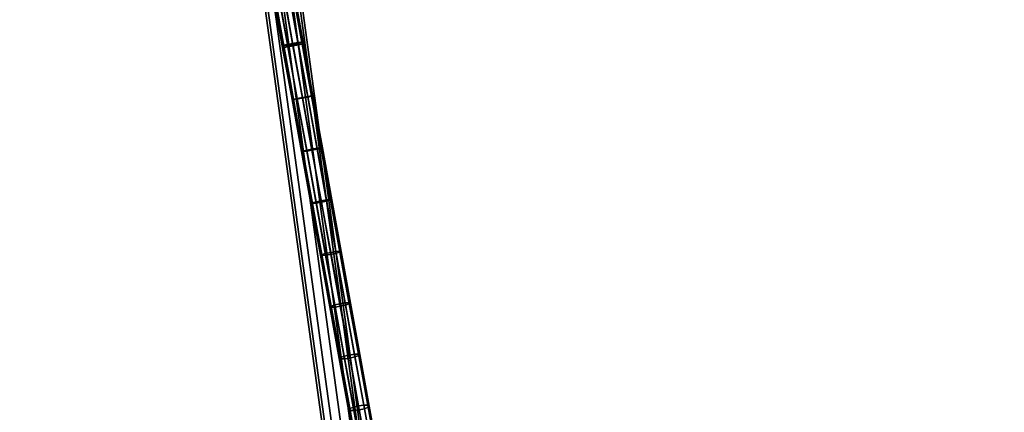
# Model space of a CAD drawing. Extents: x -43.1 to 43.1, y -41.3 to 41.3.
# Tile 575 of 656: x -7.9 to 6.5, y 23.7 to 29.5. Entities that reach past the tile are written whole.
import ezdxf

# ---------------------------------------------------------------- set-up
doc = ezdxf.new("R2010")
doc.units = 0
doc.layers.add('CABLE.1', color=18, linetype='CONTINUOUS')
doc.layers.add('METAL_BASE', color=254, linetype='CONTINUOUS')

msp = doc.modelspace()

# ---------------------------------------------------------------- linework, layer by layer
at = {"layer": 'CABLE.1'}
for points in [[(-4.0493, 29.0839, 12.8594), (-4.0302, 29.0916, 12.7816), (-4.1766, 29.9029, 12.8716), (-4.1936, 29.8837, 12.9482)], [(-4.0275, 29.0835, 12.9369), (-4.0493, 29.0839, 12.8594), (-4.1936, 29.8837, 12.9482), (-4.1698, 29.8719, 13.0244)], [(-4.0302, 29.0916, 12.7816), (-3.9753, 29.1048, 12.7243), (-4.1231, 29.9243, 12.8153), (-4.1766, 29.9029, 12.8716)], [(-3.9706, 29.0907, 12.9933), (-4.0275, 29.0835, 12.9369), (-4.1698, 29.8719, 13.0244), (-4.1113, 29.8708, 13.0799)], [(-3.9753, 29.1048, 12.7243), (-3.8992, 29.1197, 12.7029), (-4.0477, 29.9423, 12.7942), (-4.1231, 29.9243, 12.8153)], [(-3.8938, 29.1035, 13.0135), (-3.9706, 29.0907, 12.9933), (-4.1113, 29.8708, 13.0799), (-4.034, 29.8804, 13.0997)], [(-3.8992, 29.1197, 12.7029), (-3.8225, 29.1325, 12.7231), (-3.9703, 29.952, 12.814), (-4.0477, 29.9423, 12.7942)], [(-3.8178, 29.1185, 12.9921), (-3.8938, 29.1035, 13.0135), (-4.034, 29.8804, 13.0997), (-3.9585, 29.8984, 13.0786)], [(-3.8225, 29.1325, 12.7231), (-3.7656, 29.1397, 12.7795), (-3.9119, 29.9508, 12.8695), (-3.9703, 29.952, 12.814)], [(-3.7628, 29.1316, 12.9348), (-3.8178, 29.1185, 12.9921), (-3.9585, 29.8984, 13.0786), (-3.9051, 29.9198, 13.0223)], [(-3.7656, 29.1397, 12.7795), (-3.7437, 29.1394, 12.857), (-3.888, 29.939, 12.9457), (-3.9119, 29.9508, 12.8695)], [(-3.7437, 29.1394, 12.857), (-3.7628, 29.1316, 12.9348), (-3.9051, 29.9198, 13.0223), (-3.888, 29.939, 12.9457)], [(-4.0245, 29.0601, 12.7816), (-3.9689, 29.0699, 12.7243), (-3.9753, 29.1048, 12.7243), (-4.0302, 29.0916, 12.7816)], [(-3.9689, 29.0699, 12.7243), (-3.8927, 29.0836, 12.7029), (-3.8992, 29.1197, 12.7029), (-3.9753, 29.1048, 12.7243)], [(-3.8906, 29.0858, 13.0135), (-3.9671, 29.0718, 12.9933), (-3.9706, 29.0907, 12.9933), (-3.8938, 29.1035, 13.0135)], [(-3.8927, 29.0836, 12.7029), (-3.8161, 29.0977, 12.7231), (-3.8225, 29.1325, 12.7231), (-3.8992, 29.1197, 12.7029)], [(-3.8143, 29.0996, 12.9921), (-3.8906, 29.0858, 13.0135), (-3.8938, 29.1035, 13.0135), (-3.8178, 29.1185, 12.9921)], [(-3.8161, 29.0977, 12.7231), (-3.7598, 29.1083, 12.7795), (-3.7656, 29.1397, 12.7795), (-3.8225, 29.1325, 12.7231)], [(-3.7588, 29.1094, 12.9348), (-3.8143, 29.0996, 12.9921), (-3.8178, 29.1185, 12.9921), (-3.7628, 29.1316, 12.9348)], [(-3.6775, 28.336, 12.7321), (-3.6213, 28.3475, 12.7885), (-3.7598, 29.1083, 12.7795), (-3.8161, 29.0977, 12.7231)], [(-3.6208, 28.3513, 12.9438), (-3.6765, 28.3425, 13.0011), (-3.8143, 29.0996, 12.9921), (-3.7588, 29.1094, 12.9348)], [(-3.7598, 29.1083, 12.7795), (-3.7388, 29.1125, 12.857), (-3.7437, 29.1394, 12.857), (-3.7656, 29.1397, 12.7795)], [(-3.7388, 29.1125, 12.857), (-3.7588, 29.1094, 12.9348), (-3.7628, 29.1316, 12.9348), (-3.7437, 29.1394, 12.857)], [(-3.6213, 28.3475, 12.7885), (-3.6006, 28.3531, 12.866), (-3.7388, 29.1125, 12.857), (-3.7598, 29.1083, 12.7795)], [(-3.6006, 28.3531, 12.866), (-3.6208, 28.3513, 12.9438), (-3.7588, 29.1094, 12.9348), (-3.7388, 29.1125, 12.857)], [(-4.0444, 29.0569, 12.8594), (-4.0245, 29.0601, 12.7816), (-4.0302, 29.0916, 12.7816), (-4.0493, 29.0839, 12.8594)], [(-4.0234, 29.0612, 12.9369), (-4.0444, 29.0569, 12.8594), (-4.0493, 29.0839, 12.8594), (-4.0275, 29.0835, 12.9369)], [(-3.8855, 28.3032, 12.9459), (-3.9062, 28.2976, 12.8684), (-4.0444, 29.0569, 12.8594), (-4.0234, 29.0612, 12.9369)], [(-3.9062, 28.2976, 12.8684), (-3.886, 28.2994, 12.7906), (-4.0245, 29.0601, 12.7816), (-4.0444, 29.0569, 12.8594)], [(-3.9671, 29.0718, 12.9933), (-4.0234, 29.0612, 12.9369), (-4.0275, 29.0835, 12.9369), (-3.9706, 29.0907, 12.9933)], [(-3.886, 28.2994, 12.7906), (-3.8303, 28.3082, 12.7334), (-3.9689, 29.0699, 12.7243), (-4.0245, 29.0601, 12.7816)], [(-3.8293, 28.3147, 13.0023), (-3.8855, 28.3032, 12.9459), (-4.0234, 29.0612, 12.9369), (-3.9671, 29.0718, 12.9933)], [(-3.8303, 28.3082, 12.7334), (-3.754, 28.3216, 12.7119), (-3.8927, 29.0836, 12.7029), (-3.9689, 29.0699, 12.7243)], [(-3.7529, 28.3291, 13.0225), (-3.8293, 28.3147, 13.0023), (-3.9671, 29.0718, 12.9933), (-3.8906, 29.0858, 13.0135)], [(-3.754, 28.3216, 12.7119), (-3.6775, 28.336, 12.7321), (-3.8161, 29.0977, 12.7231), (-3.8927, 29.0836, 12.7029)], [(-3.6765, 28.3425, 13.0011), (-3.7529, 28.3291, 13.0225), (-3.8906, 29.0858, 13.0135), (-3.8143, 29.0996, 12.9921)], [(-3.7477, 27.5463, 12.9729), (-3.7681, 27.5389, 12.8955), (-3.9062, 28.2976, 12.8684), (-3.8855, 28.3032, 12.9459)], [(-3.7681, 27.5389, 12.8955), (-3.7476, 27.5389, 12.8178), (-3.886, 28.2994, 12.7906), (-3.9062, 28.2976, 12.8684)], [(-3.7476, 27.5389, 12.8178), (-3.6916, 27.5464, 12.7605), (-3.8303, 28.3082, 12.7334), (-3.886, 28.2994, 12.7906)], [(-3.6918, 27.5591, 13.0293), (-3.7477, 27.5463, 12.9729), (-3.8855, 28.3032, 12.9459), (-3.8293, 28.3147, 13.0023)], [(-3.6916, 27.5464, 12.7605), (-3.6152, 27.5593, 12.7391), (-3.754, 28.3216, 12.7119), (-3.8303, 28.3082, 12.7334)], [(-3.6154, 27.574, 13.0494), (-3.6918, 27.5591, 13.0293), (-3.8293, 28.3147, 13.0023), (-3.7529, 28.3291, 13.0225)], [(-3.6152, 27.5593, 12.7391), (-3.5388, 27.5741, 12.7593), (-3.6775, 28.336, 12.7321), (-3.754, 28.3216, 12.7119)], [(-3.539, 27.5869, 13.028), (-3.6154, 27.574, 13.0494), (-3.7529, 28.3291, 13.0225), (-3.6765, 28.3425, 13.0011)], [(-3.5388, 27.5741, 12.7593), (-3.4829, 27.587, 12.8157), (-3.6213, 28.3475, 12.7885), (-3.6775, 28.336, 12.7321)], [(-3.483, 27.5944, 12.9708), (-3.539, 27.5869, 13.028), (-3.6765, 28.3425, 13.0011), (-3.6208, 28.3513, 12.9438)], [(-3.4829, 27.587, 12.8157), (-3.4625, 27.5944, 12.8931), (-3.6006, 28.3531, 12.866), (-3.6213, 28.3475, 12.7885)], [(-3.4625, 27.5944, 12.8931), (-3.483, 27.5944, 12.9708), (-3.6208, 28.3513, 12.9438), (-3.6006, 28.3531, 12.866)], [(-3.6101, 26.7904, 13.0179), (-3.6302, 26.7812, 12.9406), (-3.7681, 27.5389, 12.8955), (-3.7477, 27.5463, 12.9729)], [(-3.6302, 26.7812, 12.9406), (-3.6093, 26.7794, 12.8629), (-3.7476, 27.5389, 12.8178), (-3.7681, 27.5389, 12.8955)], [(-3.5544, 26.8045, 13.0741), (-3.6101, 26.7904, 13.0179), (-3.7477, 27.5463, 12.9729), (-3.6918, 27.5591, 13.0293)], [(-3.6093, 26.7794, 12.8629), (-3.5531, 26.7856, 12.8058), (-3.6916, 27.5464, 12.7605), (-3.7476, 27.5389, 12.8178)], [(-3.4781, 26.8199, 13.0943), (-3.5544, 26.8045, 13.0741), (-3.6918, 27.5591, 13.0293), (-3.6154, 27.574, 13.0494)], [(-3.5531, 26.7856, 12.8058), (-3.4766, 26.798, 12.7844), (-3.6152, 27.5593, 12.7391), (-3.6916, 27.5464, 12.7605)], [(-3.4016, 26.8323, 13.0729), (-3.4781, 26.8199, 13.0943), (-3.6154, 27.574, 13.0494), (-3.539, 27.5869, 13.028)], [(-3.4766, 26.798, 12.7844), (-3.4003, 26.8133, 12.8046), (-3.5388, 27.5741, 12.7593), (-3.6152, 27.5593, 12.7391)], [(-3.3454, 26.8384, 13.0158), (-3.4016, 26.8323, 13.0729), (-3.539, 27.5869, 13.028), (-3.483, 27.5944, 12.9708)], [(-3.4003, 26.8133, 12.8046), (-3.3447, 26.8275, 12.8608), (-3.4829, 27.587, 12.8157), (-3.5388, 27.5741, 12.7593)], [(-3.3246, 26.8366, 12.9381), (-3.3454, 26.8384, 13.0158), (-3.483, 27.5944, 12.9708), (-3.4625, 27.5944, 12.8931)], [(-3.3447, 26.8275, 12.8608), (-3.3246, 26.8366, 12.9381), (-3.4625, 27.5944, 12.8931), (-3.4829, 27.587, 12.8157)], [(-3.4173, 26.0512, 13.1369), (-3.4727, 26.0358, 13.0808), (-3.6101, 26.7904, 13.0179), (-3.5544, 26.8045, 13.0741)], [(-3.3411, 26.067, 13.1571), (-3.4173, 26.0512, 13.1369), (-3.5544, 26.8045, 13.0741), (-3.4781, 26.8199, 13.0943)], [(-3.4149, 26.0261, 12.8691), (-3.3383, 26.038, 12.8478), (-3.4766, 26.798, 12.7844), (-3.5531, 26.7856, 12.8058)], [(-3.2645, 26.0789, 13.1357), (-3.3411, 26.067, 13.1571), (-3.4781, 26.8199, 13.0943), (-3.4016, 26.8323, 13.0729)], [(-3.3383, 26.038, 12.8478), (-3.2621, 26.0538, 12.8679), (-3.4003, 26.8133, 12.8046), (-3.4766, 26.798, 12.7844)], [(-3.208, 26.0837, 13.0787), (-3.2645, 26.0789, 13.1357), (-3.4016, 26.8323, 13.0729), (-3.3454, 26.8384, 13.0158)], [(-3.2621, 26.0538, 12.8679), (-3.2066, 26.0692, 12.9241), (-3.3447, 26.8275, 12.8608), (-3.4003, 26.8133, 12.8046)], [(-3.1869, 26.0802, 13.0012), (-3.208, 26.0837, 13.0787), (-3.3454, 26.8384, 13.0158), (-3.3246, 26.8366, 12.9381)], [(-3.2066, 26.0692, 12.9241), (-3.1869, 26.0802, 13.0012), (-3.3246, 26.8366, 12.9381), (-3.3447, 26.8275, 12.8608)], [(-3.4727, 26.0358, 13.0808), (-3.4925, 26.0248, 13.0036), (-3.6302, 26.7812, 12.9406), (-3.6101, 26.7904, 13.0179)], [(-3.4925, 26.0248, 13.0036), (-3.4713, 26.0213, 12.9262), (-3.6093, 26.7794, 12.8629), (-3.6302, 26.7812, 12.9406)], [(-3.4713, 26.0213, 12.9262), (-3.4149, 26.0261, 12.8691), (-3.5531, 26.7856, 12.8058), (-3.6093, 26.7794, 12.8629)], [(-3.1277, 25.3271, 13.2164), (-3.2043, 25.3157, 13.2377), (-3.3411, 26.067, 13.1571), (-3.2645, 26.0789, 13.1357)], [(-3.071, 25.3307, 13.1595), (-3.1277, 25.3271, 13.2164), (-3.2645, 26.0789, 13.1357), (-3.208, 26.0837, 13.0787)], [(-3.0495, 25.3254, 13.0822), (-3.071, 25.3307, 13.1595), (-3.208, 26.0837, 13.0787), (-3.1869, 26.0802, 13.0012)], [(-3.0689, 25.3126, 13.0053), (-3.0495, 25.3254, 13.0822), (-3.1869, 26.0802, 13.0012), (-3.2066, 26.0692, 12.9241)], [(-3.3357, 25.2827, 13.1616), (-3.3551, 25.27, 13.0847), (-3.4925, 26.0248, 13.0036), (-3.4727, 26.0358, 13.0808)], [(-3.3551, 25.27, 13.0847), (-3.3336, 25.2647, 13.0074), (-3.4713, 26.0213, 12.9262), (-3.4925, 26.0248, 13.0036)], [(-3.2805, 25.2995, 13.2176), (-3.3357, 25.2827, 13.1616), (-3.4727, 26.0358, 13.0808), (-3.4173, 26.0512, 13.1369)], [(-3.3336, 25.2647, 13.0074), (-3.2769, 25.2682, 12.9505), (-3.4149, 26.0261, 12.8691), (-3.4713, 26.0213, 12.9262)], [(-3.2043, 25.3157, 13.2377), (-3.2805, 25.2995, 13.2176), (-3.4173, 26.0512, 13.1369), (-3.3411, 26.067, 13.1571)], [(-3.2769, 25.2682, 12.9505), (-3.2002, 25.2796, 12.9292), (-3.3383, 26.038, 12.8478), (-3.4149, 26.0261, 12.8691)], [(-3.2002, 25.2796, 12.9292), (-3.1241, 25.2959, 12.9492), (-3.2621, 26.0538, 12.8679), (-3.3383, 26.038, 12.8478)], [(-3.1241, 25.2959, 12.9492), (-3.0689, 25.3126, 13.0053), (-3.2066, 26.0692, 12.9241), (-3.2621, 26.0538, 12.8679)], [(-3.1989, 24.5316, 13.2603), (-3.2181, 24.5171, 13.1836), (-3.3551, 25.27, 13.0847), (-3.3357, 25.2827, 13.1616)], [(-3.2181, 24.5171, 13.1836), (-3.1962, 24.51, 13.1065), (-3.3336, 25.2647, 13.0074), (-3.3551, 25.27, 13.0847)], [(-3.144, 24.5496, 13.3162), (-3.1989, 24.5316, 13.2603), (-3.3357, 25.2827, 13.1616), (-3.2805, 25.2995, 13.2176)], [(-3.1962, 24.51, 13.1065), (-3.1393, 24.5123, 13.0498), (-3.2769, 25.2682, 12.9505), (-3.3336, 25.2647, 13.0074)], [(-3.0679, 24.5664, 13.3362), (-3.144, 24.5496, 13.3162), (-3.2805, 25.2995, 13.2176), (-3.2043, 25.3157, 13.2377)], [(-3.1393, 24.5123, 13.0498), (-3.0626, 24.5232, 13.0286), (-3.2002, 25.2796, 12.9292), (-3.2769, 25.2682, 12.9505)], [(-2.9912, 24.5773, 13.315), (-3.0679, 24.5664, 13.3362), (-3.2043, 25.3157, 13.2377), (-3.1277, 25.3271, 13.2164)], [(-3.0626, 24.5232, 13.0286), (-2.9865, 24.5399, 13.0486), (-3.1241, 25.2959, 12.9492), (-3.2002, 25.2796, 12.9292)], [(-2.9342, 24.5795, 13.2582), (-2.9912, 24.5773, 13.315), (-3.1277, 25.3271, 13.2164), (-3.071, 25.3307, 13.1595)], [(-2.9865, 24.5399, 13.0486), (-2.9315, 24.5579, 13.1045), (-3.0689, 25.3126, 13.0053), (-3.1241, 25.2959, 12.9492)], [(-2.9124, 24.5724, 13.1812), (-2.9342, 24.5795, 13.2582), (-3.071, 25.3307, 13.1595), (-3.0495, 25.3254, 13.0822)], [(-2.9315, 24.5579, 13.1045), (-2.9124, 24.5724, 13.1812), (-3.0495, 25.3254, 13.0822), (-3.0689, 25.3126, 13.0053)], [(-3.063, 23.7846, 13.3766), (-3.0814, 23.7665, 13.3005), (-3.2181, 24.5171, 13.1836), (-3.1989, 24.5316, 13.2603)], [(-3.0814, 23.7665, 13.3005), (-3.059, 23.7559, 13.224), (-3.1962, 24.51, 13.1065), (-3.2181, 24.5171, 13.1836)], [(-3.0085, 23.8052, 13.4321), (-3.063, 23.7846, 13.3766), (-3.1989, 24.5316, 13.2603), (-3.144, 24.5496, 13.3162)], [(-3.059, 23.7559, 13.224), (-3.0016, 23.7555, 13.1676), (-3.1393, 24.5123, 13.0498), (-3.1962, 24.51, 13.1065)], [(-2.9326, 23.8228, 13.4519), (-3.0085, 23.8052, 13.4321), (-3.144, 24.5496, 13.3162), (-3.0679, 24.5664, 13.3362)], [(-3.0016, 23.7555, 13.1676), (-2.9246, 23.7654, 13.1466), (-3.0626, 24.5232, 13.0286), (-3.1393, 24.5123, 13.0498)], [(-2.8556, 23.8327, 13.4309), (-2.9326, 23.8228, 13.4519), (-3.0679, 24.5664, 13.3362), (-2.9912, 24.5773, 13.315)], [(-2.9246, 23.7654, 13.1466), (-2.8487, 23.783, 13.1664), (-2.9865, 24.5399, 13.0486), (-3.0626, 24.5232, 13.0286)], [(-2.7982, 23.8323, 13.3746), (-2.8556, 23.8327, 13.4309), (-2.9912, 24.5773, 13.315), (-2.9342, 24.5795, 13.2582)], [(-2.8487, 23.783, 13.1664), (-2.7943, 23.8036, 13.2219), (-2.9315, 24.5579, 13.1045), (-2.9865, 24.5399, 13.0486)], [(-2.7758, 23.8217, 13.2981), (-2.7982, 23.8323, 13.3746), (-2.9342, 24.5795, 13.2582), (-2.9124, 24.5724, 13.1812)], [(-2.7943, 23.8036, 13.2219), (-2.7758, 23.8217, 13.2981), (-2.9124, 24.5724, 13.1812), (-2.9315, 24.5579, 13.1045)], [(-2.4809, 20.5827, 14.113), (-2.4979, 20.5566, 14.0386), (-3.0814, 23.7665, 13.3005), (-3.063, 23.7846, 13.3766)], [(-2.4274, 20.6089, 14.1671), (-2.4809, 20.5827, 14.113), (-3.063, 23.7846, 13.3766), (-3.0085, 23.8052, 13.4321)], [(-2.3519, 20.6284, 14.1865), (-2.4274, 20.6089, 14.1671), (-3.0085, 23.8052, 13.4321), (-2.9326, 23.8228, 13.4519)], [(-2.2745, 20.6359, 14.1661), (-2.3519, 20.6284, 14.1865), (-2.9326, 23.8228, 13.4519), (-2.8556, 23.8327, 13.4309)], [(-2.338, 20.5387, 13.8886), (-2.2625, 20.5582, 13.9081), (-2.8487, 23.783, 13.1664), (-2.9246, 23.7654, 13.1466)], [(-2.2159, 20.6293, 14.1112), (-2.2745, 20.6359, 14.1661), (-2.8556, 23.8327, 13.4309), (-2.7982, 23.8323, 13.3746)], [(-2.2625, 20.5582, 13.9081), (-2.209, 20.5844, 13.9622), (-2.7943, 23.8036, 13.2219), (-2.8487, 23.783, 13.1664)], [(-2.192, 20.6105, 14.0365), (-2.2159, 20.6293, 14.1112), (-2.7982, 23.8323, 13.3746), (-2.7758, 23.8217, 13.2981)], [(-2.209, 20.5844, 13.9622), (-2.192, 20.6105, 14.0365), (-2.7758, 23.8217, 13.2981), (-2.7943, 23.8036, 13.2219)], [(-2.4979, 20.5566, 14.0386), (-2.474, 20.5378, 13.964), (-3.059, 23.7559, 13.224), (-3.0814, 23.7665, 13.3005)], [(-2.474, 20.5378, 13.964), (-2.4154, 20.5312, 13.9091), (-3.0016, 23.7555, 13.1676), (-3.059, 23.7559, 13.224)], [(-2.4154, 20.5312, 13.9091), (-2.338, 20.5387, 13.8886), (-2.9246, 23.7654, 13.1466), (-3.0016, 23.7555, 13.1676)]]:
    msp.add_3dface(points, dxfattribs=at)
at = {"layer": 'METAL_BASE'}
for points in [[(-14.1247, 39.4546, 30.3399), (-13.9974, 39.4997, 30.3761), (-0.5494, 1.5238, 30.3761), (-0.6767, 1.4787, 30.3399)], [(-13.9974, 39.4997, 29.8358), (-14.1247, 39.4546, 29.872), (-0.6767, 1.4787, 29.872), (-0.5494, 1.5238, 29.8358)], [(-13.9974, 39.4997, 30.3761), (-13.8701, 39.5447, 30.3399), (-0.4221, 1.5689, 30.3399), (-0.5494, 1.5238, 30.3761)], [(-13.8701, 39.5447, 29.872), (-13.9974, 39.4997, 29.8358), (-0.5494, 1.5238, 29.8358), (-0.4221, 1.5689, 29.872)], [(-13.8701, 39.5447, 30.3399), (-13.7769, 39.5777, 30.241), (-0.3289, 1.6019, 30.241), (-0.4221, 1.5689, 30.3399)], [(-13.7769, 39.5777, 29.9709), (-13.8701, 39.5447, 29.872), (-0.4221, 1.5689, 29.872), (-0.3289, 1.6019, 29.9709)], [(-13.7769, 39.5777, 30.241), (-13.7428, 39.5898, 30.106), (-0.2948, 1.6139, 30.106), (-0.3289, 1.6019, 30.241)], [(-13.7428, 39.5898, 30.106), (-13.7769, 39.5777, 29.9709), (-0.3289, 1.6019, 29.9709), (-0.2948, 1.6139, 30.106)], [(-14.252, 39.4095, 30.106), (-14.2179, 39.4216, 30.241), (-0.7699, 1.4457, 30.241), (-0.8041, 1.4336, 30.106)], [(-14.2179, 39.4216, 29.9709), (-14.252, 39.4095, 30.106), (-0.8041, 1.4336, 30.106), (-0.7699, 1.4457, 29.9709)], [(-14.2179, 39.4216, 30.241), (-14.1247, 39.4546, 30.3399), (-0.6767, 1.4787, 30.3399), (-0.7699, 1.4457, 30.241)], [(-14.1247, 39.4546, 29.872), (-14.2179, 39.4216, 29.9709), (-0.7699, 1.4457, 29.9709), (-0.6767, 1.4787, 29.872)], [(-4.4253, 32.5498, 20.5821), (-4.2915, 32.5681, 20.5459), (-0.0438, 1.6248, 20.5459), (-0.1776, 1.6065, 20.5821)], [(-4.2915, 32.5681, 20.0781), (-4.4253, 32.5498, 20.0419), (-0.1776, 1.6065, 20.0419), (-0.0438, 1.6248, 20.0781)], [(-4.2915, 32.5681, 20.5459), (-4.1935, 32.5816, 20.447), (0.0541, 1.6383, 20.447), (-0.0438, 1.6248, 20.5459)], [(-4.1935, 32.5816, 20.1769), (-4.2915, 32.5681, 20.0781), (-0.0438, 1.6248, 20.0781), (0.0541, 1.6383, 20.1769)], [(-4.1935, 32.5816, 20.447), (-4.1577, 32.5865, 20.312), (0.09, 1.6432, 20.312), (0.0541, 1.6383, 20.447)], [(-4.1577, 32.5865, 20.312), (-4.1935, 32.5816, 20.1769), (0.0541, 1.6383, 20.1769), (0.09, 1.6432, 20.312)], [(-4.6929, 32.513, 20.312), (-4.657, 32.518, 20.447), (-0.4094, 1.5747, 20.447), (-0.4452, 1.5697, 20.312)], [(-4.657, 32.518, 20.1769), (-4.6929, 32.513, 20.312), (-0.4452, 1.5697, 20.312), (-0.4094, 1.5747, 20.1769)], [(-4.657, 32.518, 20.447), (-4.5591, 32.5314, 20.5459), (-0.3114, 1.5881, 20.5459), (-0.4094, 1.5747, 20.447)], [(-4.5591, 32.5314, 20.0781), (-4.657, 32.518, 20.1769), (-0.4094, 1.5747, 20.1769), (-0.3114, 1.5881, 20.0781)], [(-4.5591, 32.5314, 20.5459), (-4.4253, 32.5498, 20.5821), (-0.1776, 1.6065, 20.5821), (-0.3114, 1.5881, 20.5459)], [(-4.4253, 32.5498, 20.0419), (-4.5591, 32.5314, 20.0781), (-0.3114, 1.5881, 20.0781), (-0.1776, 1.6065, 20.0419)], [(27.0036, 32.0474, 30.106), (27.0311, 32.0239, 30.241), (0.867, 1.3896, 30.241), (0.8395, 1.4131, 30.106)], [(27.0311, 32.0239, 29.9709), (27.0036, 32.0474, 30.106), (0.8395, 1.4131, 30.106), (0.867, 1.3896, 29.9709)], [(27.0311, 32.0239, 30.241), (27.1063, 31.9597, 30.3399), (0.9422, 1.3254, 30.3399), (0.867, 1.3896, 30.241)], [(27.1063, 31.9597, 29.872), (27.0311, 32.0239, 29.9709), (0.867, 1.3896, 29.9709), (0.9422, 1.3254, 29.872)], [(27.1063, 31.9597, 30.3399), (27.209, 31.8719, 30.3761), (1.0449, 1.2377, 30.3761), (0.9422, 1.3254, 30.3399)], [(27.209, 31.8719, 29.8358), (27.1063, 31.9597, 29.872), (0.9422, 1.3254, 29.872), (1.0449, 1.2377, 29.8358)], [(27.209, 31.8719, 30.3761), (27.3117, 31.7842, 30.3399), (1.1476, 1.15, 30.3399), (1.0449, 1.2377, 30.3761)], [(27.3117, 31.7842, 29.872), (27.209, 31.8719, 29.8358), (1.0449, 1.2377, 29.8358), (1.1476, 1.15, 29.872)], [(27.3117, 31.7842, 30.3399), (27.3869, 31.72, 30.241), (1.2228, 1.0858, 30.241), (1.1476, 1.15, 30.3399)], [(27.3869, 31.72, 29.9709), (27.3117, 31.7842, 29.872), (1.1476, 1.15, 29.872), (1.2228, 1.0858, 29.9709)], [(27.3869, 31.72, 30.241), (27.4144, 31.6965, 30.106), (1.2503, 1.0623, 30.106), (1.2228, 1.0858, 30.241)], [(27.4144, 31.6965, 30.106), (27.3869, 31.72, 29.9709), (1.2228, 1.0858, 29.9709), (1.2503, 1.0623, 30.106)], [(15.0599, 29.1945, 39.312), (15.0919, 29.1777, 39.447), (0.5811, 1.5197, 39.447), (0.5491, 1.5365, 39.312)], [(15.0919, 29.1777, 39.1769), (15.0599, 29.1945, 39.312), (0.5491, 1.5365, 39.312), (0.5811, 1.5197, 39.1769)], [(15.0919, 29.1777, 39.447), (15.1795, 29.1318, 39.5459), (0.6687, 1.4737, 39.5459), (0.5811, 1.5197, 39.447)], [(15.1795, 29.1318, 39.0781), (15.0919, 29.1777, 39.1769), (0.5811, 1.5197, 39.1769), (0.6687, 1.4737, 39.0781)], [(15.1795, 29.1318, 39.5459), (15.2991, 29.0691, 39.5821), (0.7883, 1.411, 39.5821), (0.6687, 1.4737, 39.5459)], [(15.2991, 29.0691, 39.0419), (15.1795, 29.1318, 39.0781), (0.6687, 1.4737, 39.0781), (0.7883, 1.411, 39.0419)], [(15.2991, 29.0691, 39.5821), (15.4187, 29.0063, 39.5459), (0.9079, 1.3482, 39.5459), (0.7883, 1.411, 39.5821)], [(15.4187, 29.0063, 39.0781), (15.2991, 29.0691, 39.0419), (0.7883, 1.411, 39.0419), (0.9079, 1.3482, 39.0781)], [(15.4187, 29.0063, 39.5459), (15.5062, 28.9604, 39.447), (0.9954, 1.3023, 39.447), (0.9079, 1.3482, 39.5459)], [(15.5062, 28.9604, 39.1769), (15.4187, 29.0063, 39.0781), (0.9079, 1.3482, 39.0781), (0.9954, 1.3023, 39.1769)], [(15.5062, 28.9604, 39.447), (15.5382, 28.9436, 39.312), (1.0275, 1.2855, 39.312), (0.9954, 1.3023, 39.447)], [(15.5382, 28.9436, 39.312), (15.5062, 28.9604, 39.1769), (0.9954, 1.3023, 39.1769), (1.0275, 1.2855, 39.312)], [(-17.525, 27.7839, 39.5821), (-17.4109, 27.8561, 39.5459), (-0.7137, 1.4604, 39.5459), (-0.8278, 1.3882, 39.5821)], [(-17.4109, 27.8561, 39.0781), (-17.525, 27.7839, 39.0419), (-0.8278, 1.3882, 39.0419), (-0.7137, 1.4604, 39.0781)], [(-17.4109, 27.8561, 39.5459), (-17.3273, 27.909, 39.447), (-0.6301, 1.5132, 39.447), (-0.7137, 1.4604, 39.5459)], [(-17.3273, 27.909, 39.1769), (-17.4109, 27.8561, 39.0781), (-0.7137, 1.4604, 39.0781), (-0.6301, 1.5132, 39.1769)], [(-17.3273, 27.909, 39.447), (-17.2967, 27.9283, 39.312), (-0.5995, 1.5326, 39.312), (-0.6301, 1.5132, 39.447)], [(-17.2967, 27.9283, 39.312), (-17.3273, 27.909, 39.1769), (-0.6301, 1.5132, 39.1769), (-0.5995, 1.5326, 39.312)], [(-17.7227, 27.6588, 39.447), (-17.6391, 27.7117, 39.5459), (-0.9419, 1.316, 39.5459), (-1.0255, 1.2631, 39.447)], [(-17.6391, 27.7117, 39.0781), (-17.7227, 27.6588, 39.1769), (-1.0255, 1.2631, 39.1769), (-0.9419, 1.316, 39.0781)], [(-17.6391, 27.7117, 39.5459), (-17.525, 27.7839, 39.5821), (-0.8278, 1.3882, 39.5821), (-0.9419, 1.316, 39.5459)], [(-17.525, 27.7839, 39.0419), (-17.6391, 27.7117, 39.0781), (-0.9419, 1.316, 39.0781), (-0.8278, 1.3882, 39.0419)], [(-17.7533, 27.6395, 39.312), (-17.7227, 27.6588, 39.447), (-1.0255, 1.2631, 39.447), (-1.0561, 1.2438, 39.312)], [(-17.7227, 27.6588, 39.1769), (-17.7533, 27.6395, 39.312), (-1.0561, 1.2438, 39.312), (-1.0255, 1.2631, 39.1769)]]:
    msp.add_3dface(points, dxfattribs=at)

doc.saveas('drawing.dxf')
